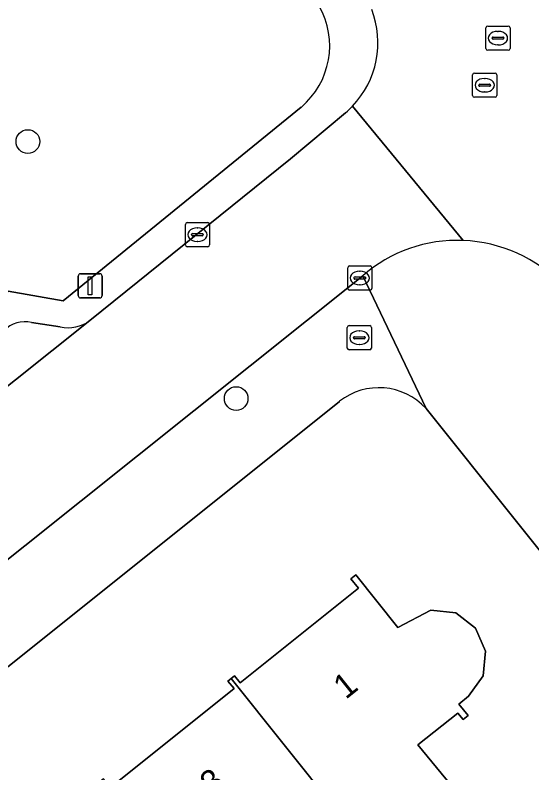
# Model space of a CAD drawing. Extents: x 157445 to 158888, y 383061 to 384688.
# Drawn here: x 158299.85 to 158321.22, y 384113.07 to 384144.41 of the extents above; entities that cross this region are included whole.
import ezdxf

# ---------------------------------------------------------------- set-up
doc = ezdxf.new("R2010")
doc.units = 0
for name, color, linetype in [('IMGEO_Boom', 7, 'Continuous'), ('IMGEO_Brandkraan', 7, 'Continuous'), ('IMGEO_Erf', 7, 'Continuous'), ('IMGEO_Groenvoorziening', 7, 'Continuous'), ('IMGEO_Kolk', 7, 'Continuous'), ('IMGEO_Lichtmast', 7, 'Continuous'), ('IMGEO_Pand', 7, 'Continuous'), ('IMGEO_Pand_nummerreeks', 7, 'Continuous'), ('IMGEO_Parkeervlak_open', 7, 'Continuous'), ('IMGEO_Rijbaan_lokaal_open', 7, 'Continuous'), ('IMGEO_Rioolput', 7, 'Continuous'), ('IMGEO_Voetpad_open', 7, 'Continuous')]:
    doc.layers.add(name, color=color, linetype=linetype)

msp = doc.modelspace()

# ---------------------------------------------------------------- linework, layer by layer
at = {"layer": 'IMGEO_Boom'}
for centre in [(158300.378, 384139.179), (158308.991, 384128.548)]:
    msp.add_circle(centre, 0.489, dxfattribs=at)
at = {"layer": 'IMGEO_Brandkraan'}
for p, q in [((158313.662, 384131.564), (158314.514, 384131.564)), ((158313.587, 384130.638), (158313.587, 384131.49)), ((158314.075, 384131.344), (158314.1, 384131.344)), ((158314.588, 384131.49), (158314.588, 384130.638)), ((158313.846, 384131.058), (158313.846, 384131.07)), ((158314.284, 384131.021), (158313.886, 384131.021)), ((158313.889, 384131.107), (158314.287, 384131.107)), ((158314.33, 384131.07), (158314.33, 384131.058)), ((158314.098, 384130.784), (158314.073, 384130.784)), ((158314.514, 384130.564), (158313.662, 384130.564))]:
    msp.add_line(p, q, dxfattribs=at)
for points in [[(158313.662, 384131.564), (158314.514, 384131.564)], [(158313.587, 384130.638), (158313.587, 384131.49)], [(158314.588, 384131.49), (158314.588, 384130.638)], [(158314.514, 384130.564), (158313.662, 384130.564)]]:
    msp.add_lwpolyline(points, dxfattribs=at)
for centre, radius, start, end in [((158313.664, 384131.488), 0.0765, 91.552, 178.448), ((158313.664, 384131.488), 0.0765, 91.552, 178.448), ((158314.512, 384131.488), 0.0765, 1.552, 88.448), ((158314.512, 384131.488), 0.0765, 1.552, 88.448), ((158313.886, 384131.067), 0.0403, 85.8775, 175.7526), ((158313.883, 384131.057), 0.0366, 178.938, 274.7102), ((158314.287, 384131.064), 0.043, 264.8664, 352.4533), ((158314.291, 384131.069), 0.0386, 1.7309, 96.639), ((158313.664, 384130.64), 0.0765, 181.552, 268.448), ((158313.664, 384130.64), 0.0765, 181.552, 268.448), ((158314.512, 384130.64), 0.0765, 271.552, 358.448), ((158314.512, 384130.64), 0.0765, 271.552, 358.448)]:
    msp.add_arc(centre, radius, start, end, dxfattribs=at)
for centre, major_axis, ratio, start_param, end_param in [((158314.074, 384131.064), (-0.387, 0.002), 0.722429, 4.712389, 7.853982), ((158314.099, 384131.064), (-0.39, 0.002), 0.717154, 1.570796, 4.712389)]:
    msp.add_ellipse(centre, major_axis=major_axis, ratio=ratio, start_param=start_param, end_param=end_param, dxfattribs=at)
at = {"layer": 'IMGEO_Erf'}
for points in [[(158313.26, 384128.433), (158277.806, 384100.062)], [(158327.621, 384114.663), (158316.845, 384128.14)], [(158303.79, 384112.459), (158308.902, 384116.55), (158308.651, 384116.864), (158308.783, 384116.969), (158308.917, 384117.077), (158309.152, 384116.783), (158314.047, 384120.7), (158313.734, 384121.092), (158313.94, 384121.258), (158315.672, 384119.083), (158317.039, 384119.793), (158318.074, 384119.685), (158318.89, 384119.056), (158319.305, 384118.103), (158319.206, 384117.084), (158318.594, 384116.244), (158318.203, 384115.901), (158318.586, 384115.434), (158318.38, 384115.268), (158318.16, 384115.541), (158316.509, 384114.231), (158320.692, 384109.139)]]:
    msp.add_lwpolyline(points, dxfattribs=at)
msp.add_arc((158314.894, 384126.351), 2.647, 42.5258, 128.1295, dxfattribs=at)
at = {"layer": 'IMGEO_Groenvoorziening'}
msp.add_lwpolyline([(158295.772, 384134.044), (158298.99, 384132.549), (158299.568, 384132.991), (158301.842, 384132.593), (158311.686, 384140.602)], dxfattribs=at)
msp.add_arc((158309.514, 384143.146), 3.345, 310.4992, 29.3254, dxfattribs=at)
at = {"layer": 'IMGEO_Kolk'}
for p, q in [((158306.89, 384134.9), (158306.89, 384135.752)), ((158306.965, 384135.826), (158307.817, 384135.826)), ((158307.891, 384135.752), (158307.891, 384134.9)), ((158307.149, 384135.32), (158307.149, 384135.332)), ((158307.192, 384135.369), (158307.59, 384135.369)), ((158307.378, 384135.606), (158307.403, 384135.606)), ((158307.633, 384135.332), (158307.633, 384135.32)), ((158307.587, 384135.283), (158307.189, 384135.283)), ((158307.401, 384135.046), (158307.376, 384135.046)), ((158307.817, 384134.826), (158306.965, 384134.826)), ((158313.605, 384133.107), (158313.605, 384133.959)), ((158313.68, 384134.033), (158314.532, 384134.033)), ((158314.093, 384133.813), (158314.118, 384133.813)), ((158314.606, 384133.959), (158314.606, 384133.107)), ((158313.864, 384133.527), (158313.864, 384133.539)), ((158314.302, 384133.49), (158313.904, 384133.49)), ((158313.907, 384133.576), (158314.305, 384133.576)), ((158314.348, 384133.539), (158314.348, 384133.527)), ((158314.116, 384133.253), (158314.091, 384133.253)), ((158314.532, 384133.033), (158313.68, 384133.033))]:
    msp.add_line(p, q, dxfattribs=at)
for points in [[(158306.89, 384134.9), (158306.89, 384135.752)], [(158306.965, 384135.826), (158307.817, 384135.826)], [(158307.891, 384135.752), (158307.891, 384134.9)], [(158307.817, 384134.826), (158306.965, 384134.826)], [(158313.605, 384133.107), (158313.605, 384133.959)], [(158313.68, 384134.033), (158314.532, 384134.033)], [(158314.606, 384133.959), (158314.606, 384133.107)], [(158314.532, 384133.033), (158313.68, 384133.033)]]:
    msp.add_lwpolyline(points, dxfattribs=at)
for centre, radius, start, end in [((158306.967, 384135.75), 0.0765, 91.552, 178.448), ((158306.967, 384135.75), 0.0765, 91.552, 178.448), ((158307.815, 384135.75), 0.0765, 1.552, 88.448), ((158307.815, 384135.75), 0.0765, 1.552, 88.448), ((158307.189, 384135.329), 0.0403, 85.8775, 175.7526), ((158307.594, 384135.331), 0.0386, 1.7309, 96.639), ((158307.186, 384135.319), 0.0366, 178.938, 274.7102), ((158307.59, 384135.326), 0.043, 264.8664, 352.4533), ((158306.967, 384134.902), 0.0765, 181.552, 268.448), ((158306.967, 384134.902), 0.0765, 181.552, 268.448), ((158307.815, 384134.902), 0.0765, 271.552, 358.448), ((158307.815, 384134.902), 0.0765, 271.552, 358.448), ((158313.682, 384133.957), 0.0765, 91.552, 178.448), ((158313.682, 384133.957), 0.0765, 91.552, 178.448), ((158314.53, 384133.957), 0.0765, 1.552, 88.448), ((158314.53, 384133.957), 0.0765, 1.552, 88.448), ((158313.904, 384133.536), 0.0403, 85.8775, 175.7526), ((158313.901, 384133.526), 0.0366, 178.938, 274.7102), ((158314.305, 384133.533), 0.043, 264.8664, 352.4533), ((158314.309, 384133.538), 0.0386, 1.7309, 96.639), ((158313.682, 384133.109), 0.0765, 181.552, 268.448), ((158313.682, 384133.109), 0.0765, 181.552, 268.448), ((158314.53, 384133.109), 0.0765, 271.552, 358.448), ((158314.53, 384133.109), 0.0765, 271.552, 358.448)]:
    msp.add_arc(centre, radius, start, end, dxfattribs=at)
for centre, major_axis, ratio, start_param, end_param in [((158307.377, 384135.326), (-0.387, 0.002), 0.722429, 4.712389, 7.853982), ((158307.402, 384135.326), (-0.39, 0.002), 0.717154, 1.570796, 4.712389), ((158314.092, 384133.533), (-0.387, 0.002), 0.722429, 4.712389, 7.853982), ((158314.117, 384133.533), (-0.39, 0.002), 0.717154, 1.570796, 4.712389)]:
    msp.add_ellipse(centre, major_axis=major_axis, ratio=ratio, start_param=start_param, end_param=end_param, dxfattribs=at)
at = {"layer": 'IMGEO_Lichtmast'}
for p, q in [((158302.457, 384132.813), (158302.457, 384133.613)), ((158302.457, 384133.613), (158302.457, 384132.813)), ((158302.557, 384133.713), (158303.347, 384133.713)), ((158303.347, 384133.713), (158302.557, 384133.713)), ((158303.447, 384133.613), (158303.447, 384132.813)), ((158303.447, 384132.813), (158303.447, 384133.613)), ((158303.347, 384132.713), (158302.557, 384132.713)), ((158302.557, 384132.713), (158303.347, 384132.713))]:
    msp.add_line(p, q, dxfattribs=at)
msp.add_lwpolyline([(158302.877, 384133.588), (158303.027, 384133.588), (158303.027, 384132.838), (158302.877, 384132.838), (158302.877, 384133.588)], dxfattribs=at)
for centre, start, end in [((158302.557, 384133.613), 90, 180), ((158302.557, 384133.613), 90, 180), ((158303.347, 384133.613), 0, 90), ((158303.347, 384133.613), 360, 90), ((158302.557, 384132.813), 180, 270), ((158302.557, 384132.813), 180, 270), ((158303.347, 384132.813), 270, 0), ((158303.347, 384132.813), 270, 0)]:
    msp.add_arc(centre, 0.1, start, end, dxfattribs=at)
at = {"layer": 'IMGEO_Pand'}
msp.add_lwpolyline([(158320.692, 384109.139), (158316.509, 384114.231), (158318.16, 384115.541), (158318.38, 384115.268), (158318.586, 384115.434), (158318.203, 384115.901), (158318.594, 384116.244), (158319.206, 384117.084), (158319.305, 384118.103), (158318.89, 384119.056), (158318.074, 384119.685), (158317.039, 384119.793), (158315.672, 384119.083), (158313.94, 384121.258), (158313.734, 384121.092), (158314.047, 384120.7), (158309.152, 384116.783), (158308.917, 384117.077), (158308.783, 384116.969), (158313.167, 384111.486)], dxfattribs=at)
msp.add_lwpolyline([(158312.998, 384111.353), (158313.167, 384111.486), (158308.783, 384116.969), (158308.651, 384116.864), (158308.902, 384116.55), (158303.79, 384112.459), (158303.5, 384112.821), (158303.38, 384112.725), (158310.087, 384104.336), (158312.413, 384101.427), (158313.453, 384102.269), (158311.133, 384105.169), (158311.396, 384105.378), (158312.645, 384106.373), (158310.34, 384109.267)], close=True, dxfattribs=at)
at = {"layer": 'IMGEO_Parkeervlak_open'}
for points in [[(158279.636, 384113.179), (158302.946, 384131.773)], [(158301.719, 384131.519), (158300.527, 384131.691)]]:
    msp.add_lwpolyline(points, dxfattribs=at)
for centre, radius, start, end in [((158300.251, 384130.545), 1.179, 76.4736, 136.5903), ((158302.06, 384132.961), 1.482, 256.685, 306.7061)]:
    msp.add_arc(centre, radius, start, end, dxfattribs=at)
at = {"layer": 'IMGEO_Rijbaan_lokaal_open'}
for points in [[(158313.514, 384140.367), (158311.233, 384138.47), (158302.946, 384131.773), (158279.636, 384113.179), (158279.378, 384112.954), (158282.892, 384108.646), (158300.245, 384122.458), (158314.223, 384133.626)], [(158313.804, 384140.641), (158318.376, 384135.087)], [(158318.376, 384135.087), (158313.804, 384140.641)]]:
    msp.add_lwpolyline(points, dxfattribs=at)
for centre, radius, start, end in [((158311.042, 384143.269), 3.813, 316.4193, 21.148), ((158311.244, 384143.06), 3.522, 310.1277, 316.6224), ((158318.147, 384129.105), 5.987, 87.8081, 130.955), ((158318.146, 384129.097), 5.994, 43.68, 87.8007)]:
    msp.add_arc(centre, radius, start, end, dxfattribs=at)
at = {"layer": 'IMGEO_Rioolput'}
for p, q in [((158319.317, 384143.03), (158319.317, 384143.882)), ((158319.392, 384143.956), (158320.244, 384143.956)), ((158320.318, 384143.882), (158320.318, 384143.03)), ((158319.619, 384143.499), (158320.017, 384143.499)), ((158319.805, 384143.736), (158319.83, 384143.736)), ((158319.576, 384143.45), (158319.576, 384143.462)), ((158320.014, 384143.413), (158319.616, 384143.413)), ((158319.828, 384143.176), (158319.803, 384143.176)), ((158320.06, 384143.462), (158320.06, 384143.45)), ((158320.244, 384142.956), (158319.392, 384142.956)), ((158318.77, 384141.083), (158318.77, 384141.935)), ((158318.845, 384142.009), (158319.697, 384142.009)), ((158319.771, 384141.935), (158319.771, 384141.083)), ((158319.258, 384141.789), (158319.283, 384141.789)), ((158319.029, 384141.503), (158319.029, 384141.515)), ((158319.467, 384141.466), (158319.069, 384141.466)), ((158319.072, 384141.552), (158319.47, 384141.552)), ((158319.513, 384141.515), (158319.513, 384141.503)), ((158319.697, 384141.009), (158318.845, 384141.009)), ((158319.281, 384141.229), (158319.256, 384141.229))]:
    msp.add_line(p, q, dxfattribs=at)
for points in [[(158319.317, 384143.03), (158319.317, 384143.882)], [(158319.392, 384143.956), (158320.244, 384143.956)], [(158320.318, 384143.882), (158320.318, 384143.03)], [(158320.244, 384142.956), (158319.392, 384142.956)], [(158318.77, 384141.083), (158318.77, 384141.935)], [(158318.845, 384142.009), (158319.697, 384142.009)], [(158319.771, 384141.935), (158319.771, 384141.083)], [(158319.697, 384141.009), (158318.845, 384141.009)]]:
    msp.add_lwpolyline(points, dxfattribs=at)
for centre, radius, start, end in [((158319.394, 384143.88), 0.0765, 91.552, 178.448), ((158319.394, 384143.88), 0.0765, 91.552, 178.448), ((158320.242, 384143.88), 0.0765, 1.552, 88.448), ((158320.242, 384143.88), 0.0765, 1.552, 88.448), ((158319.616, 384143.459), 0.0403, 85.8775, 175.7526), ((158320.021, 384143.461), 0.0386, 1.7309, 96.639), ((158319.613, 384143.449), 0.0366, 178.938, 274.7102), ((158320.017, 384143.456), 0.043, 264.8664, 352.4533), ((158319.394, 384143.032), 0.0765, 181.552, 268.448), ((158319.394, 384143.032), 0.0765, 181.552, 268.448), ((158320.242, 384143.032), 0.0765, 271.552, 358.448), ((158320.242, 384143.032), 0.0765, 271.552, 358.448), ((158318.847, 384141.933), 0.0765, 91.552, 178.448), ((158318.847, 384141.933), 0.0765, 91.552, 178.448), ((158319.695, 384141.933), 0.0765, 1.552, 88.448), ((158319.695, 384141.933), 0.0765, 1.552, 88.448), ((158319.069, 384141.512), 0.0403, 85.8775, 175.7526), ((158319.066, 384141.502), 0.0366, 178.938, 274.7102), ((158319.47, 384141.509), 0.043, 264.8664, 352.4533), ((158319.474, 384141.514), 0.0386, 1.7309, 96.639), ((158318.847, 384141.085), 0.0765, 181.552, 268.448), ((158318.847, 384141.085), 0.0765, 181.552, 268.448), ((158319.695, 384141.085), 0.0765, 271.552, 358.448), ((158319.695, 384141.085), 0.0765, 271.552, 358.448)]:
    msp.add_arc(centre, radius, start, end, dxfattribs=at)
for centre, major_axis, ratio, start_param, end_param in [((158319.804, 384143.456), (-0.387, 0.002), 0.722429, 4.712389, 7.853982), ((158319.829, 384143.456), (-0.39, 0.002), 0.717154, 1.570796, 4.712389), ((158319.257, 384141.509), (-0.387, 0.002), 0.722429, 4.712389, 7.853982), ((158319.282, 384141.509), (-0.39, 0.002), 0.717154, 1.570796, 4.712389)]:
    msp.add_ellipse(centre, major_axis=major_axis, ratio=ratio, start_param=start_param, end_param=end_param, dxfattribs=at)
at = {"layer": 'IMGEO_Voetpad_open'}
for points in [[(158311.686, 384140.602), (158301.842, 384132.593), (158299.568, 384132.991), (158298.99, 384132.549), (158297.959, 384131.701), (158299.395, 384131.355)], [(158311.233, 384138.47), (158313.514, 384140.367)], [(158302.946, 384131.773), (158311.233, 384138.47)], [(158316.845, 384128.14), (158314.223, 384133.626), (158300.245, 384122.458), (158282.892, 384108.646), (158280.77, 384106.957), (158276.997, 384103.954)], [(158314.223, 384133.626), (158316.845, 384128.14), (158327.621, 384114.663), (158333.359, 384119.662), (158322.481, 384133.237)], [(158300.527, 384131.691), (158301.719, 384131.519)], [(158275.09, 384097.327), (158277.806, 384100.062), (158313.26, 384128.433)]]:
    msp.add_lwpolyline(points, dxfattribs=at)
for centre, radius, start, end in [((158309.514, 384143.146), 3.345, 310.4992, 29.3254), ((158311.042, 384143.269), 3.813, 316.4193, 21.148), ((158311.244, 384143.06), 3.522, 310.1277, 316.6224), ((158318.147, 384129.105), 5.987, 87.8081, 130.955), ((158318.146, 384129.097), 5.994, 43.68, 87.8007), ((158300.251, 384130.545), 1.179, 76.4736, 136.5903), ((158302.06, 384132.961), 1.482, 256.685, 306.7061), ((158314.894, 384126.351), 2.647, 42.5258, 128.1295)]:
    msp.add_arc(centre, radius, start, end, dxfattribs=at)

# ---------------------------------------------------------------- texts
at = {"layer": 'IMGEO_Pand_nummerreeks'}
for s, rotation, p in [('1', 38.6669, (158313.522, 384116.08)), ('3', 39.4367, (158308.015, 384112.092))]:
    msp.add_text(s, height=1, rotation=rotation, dxfattribs=at).set_placement(p)

doc.saveas('drawing.dxf')
